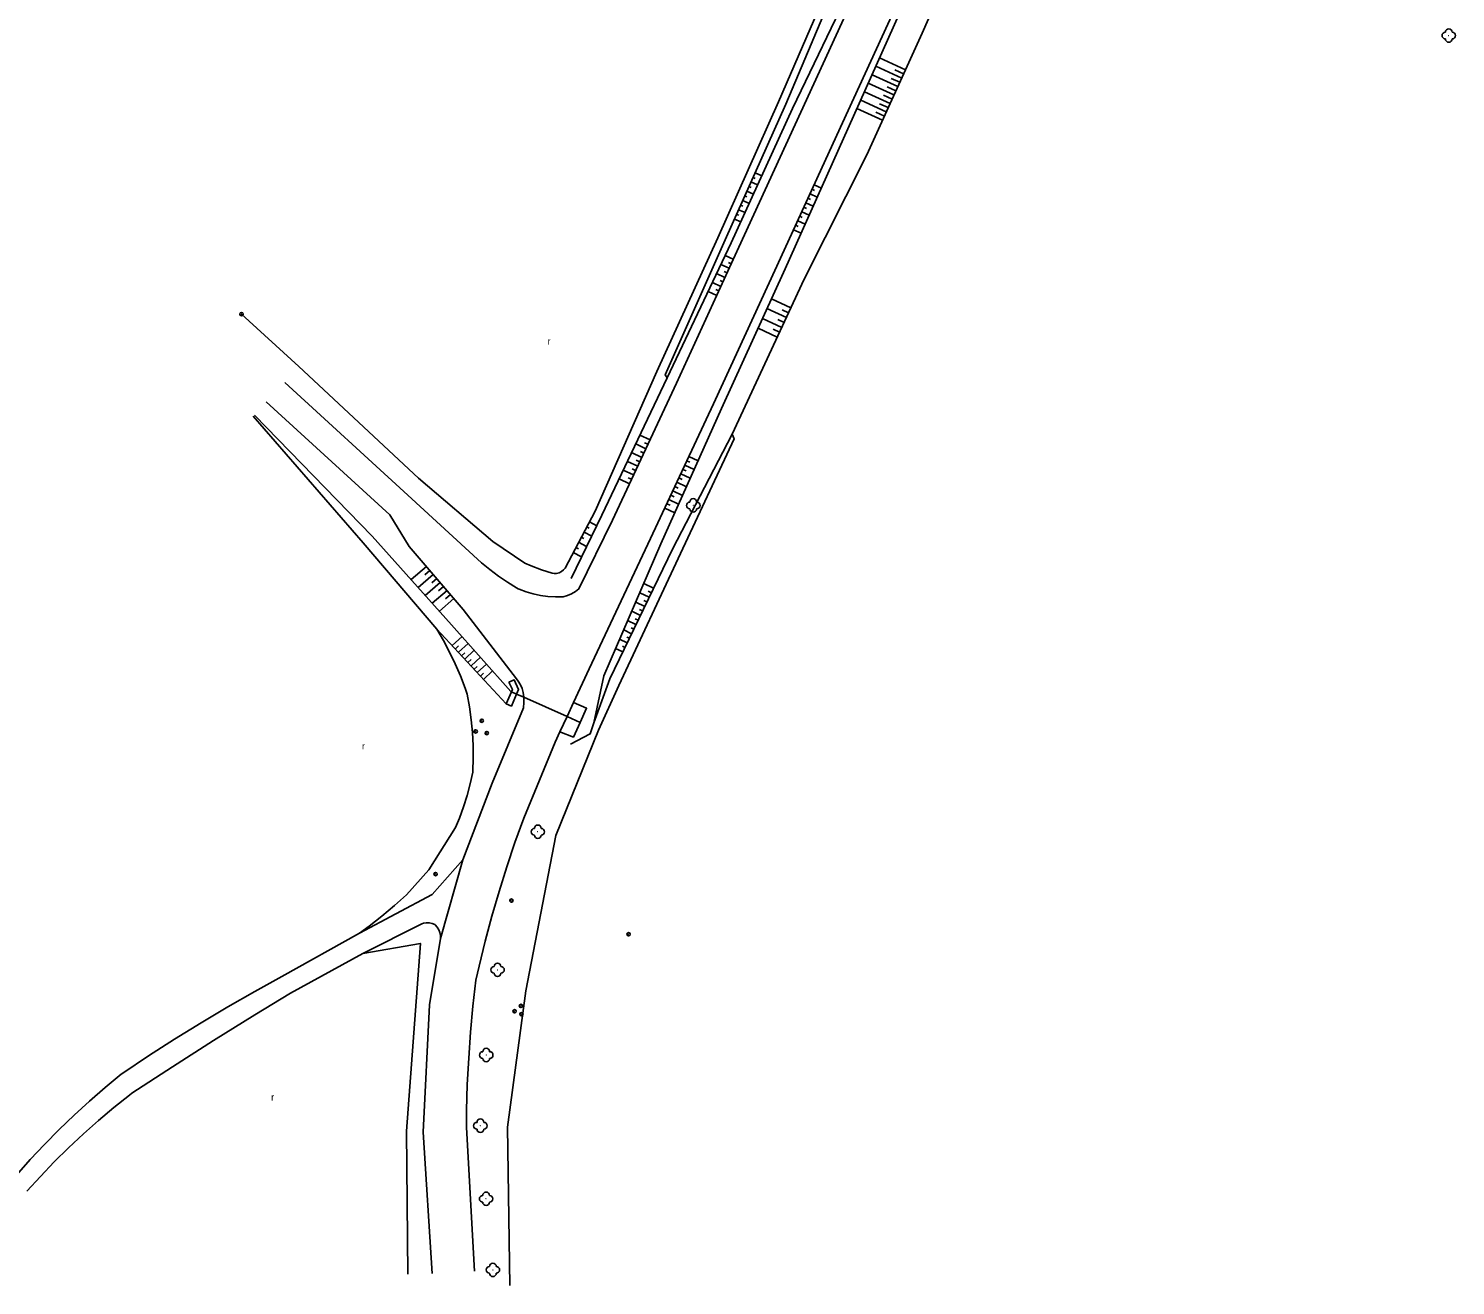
# Model space of a CAD drawing. Extents: x -582162 to -561283, y -1187583 to -1183539.
# Drawn here: x -562986.2 to -562773.8, y -1186889.2 to -1186702 of the extents above; entities that cross this region are included whole.
import ezdxf

# ---------------------------------------------------------------- set-up
doc = ezdxf.new("R2010")
doc.units = 0
for name, color, linetype in [('Vrstva 1', 7, 'Continuous'), ('Vrstva 10', 7, 'Continuous'), ('Vrstva 11', 7, 'Continuous'), ('Vrstva 12', 7, 'Continuous'), ('Vrstva 3', 7, 'Continuous'), ('Vrstva 9', 7, 'Continuous')]:
    doc.layers.add(name, color=color, linetype=linetype)

# ---------------------------------------------------------------- blocks, each defined once
blk = doc.blocks.new('3.130')
at = {"layer": 'Vrstva 1'}
blk.add_circle((0, 0), 0.001, dxfattribs=at)
for centre, start, end in [((-1, 0), 90, 270), ((0, 1), 0, 180), ((1, 0), 270, 90), ((0, -1), 180, 360)]:
    blk.add_arc(centre, 1, start, end, dxfattribs=at)
blk = doc.blocks.new('3.019')
at = {"layer": 'Vrstva 1'}
blk.add_text('r', height=2, dxfattribs=at).set_placement((-0.496, -0.964))
blk = doc.blocks.new('4.110')
at = {"layer": 'Vrstva 1'}
for radius in [0.5, 0.001]:
    blk.add_circle((-0.001, 0), radius, dxfattribs=at)

msp = doc.modelspace()

# ---------------------------------------------------------------- linework, layer by layer
at = {"layer": 'Vrstva 10'}
for points in [[(-562831.75, -1186642.68), (-562833.2, -1186645.98), (-562842.3, -1186666.35), (-562857.44, -1186699.54), (-562865.85, -1186717.9), (-562874.79, -1186737.38), (-562884.24, -1186757.92), (-562893.59, -1186777.96), (-562902.73, -1186797.35), (-562905.06, -1186802.36)], [(-562948.02, -1186754.73), (-562929.71, -1186771.51), (-562918.76, -1186781.56), (-562917.53, -1186782.59), (-562916.24, -1186783.56), (-562914.91, -1186784.46), (-562913.53, -1186785.29), (-562913.29, -1186785.43), (-562913.17, -1186785.48), (-562912.13, -1186785.87), (-562911.06, -1186786.18), (-562909.98, -1186786.42), (-562908.88, -1186786.58), (-562907.77, -1186786.65), (-562906.66, -1186786.65), (-562906.59, -1186786.63), (-562905.96, -1186786.45), (-562905.36, -1186786.18), (-562904.79, -1186785.85), (-562904.27, -1186785.45), (-562899.27, -1186775.2), (-562889.72, -1186754.83), (-562880.47, -1186734.59), (-562871.22, -1186714.48), (-562862.66, -1186695.7)], [(-562950.82, -1186757.62), (-562932.4, -1186774.45), (-562929.52, -1186779.15), (-562921.47, -1186788.53), (-562913.56, -1186798.85), (-562913.29, -1186799.2), (-562912.96, -1186799.73), (-562912.72, -1186800.29), (-562912.54, -1186800.88), (-562912.46, -1186801.59)], [(-562912.46, -1186801.59), (-562912.44, -1186802.39), (-562912.51, -1186803.16), (-562917.19, -1186814.37), (-562921.56, -1186825.82)], [(-562914.38, -1186800.73), (-562914.31, -1186800.76)], [(-562905.06, -1186802.36), (-562906.03, -1186804.46)], [(-562905.06, -1186802.36), (-562903.12, -1186803.22), (-562904.08, -1186805.33)], [(-562906.03, -1186804.46), (-562907.09, -1186806.73)], [(-562907.09, -1186806.73), (-562907.8, -1186808.27), (-562912.48, -1186819.6), (-562913.78, -1186823.21), (-562915, -1186826.85), (-562916.15, -1186830.51), (-562917.22, -1186834.19), (-562918.22, -1186837.89), (-562919.13, -1186841.62), (-562919.61, -1186843.71), (-562920.04, -1186847.58), (-562920.4, -1186851.47), (-562920.67, -1186855.35), (-562920.87, -1186859.25), (-562920.98, -1186863.14), (-562921.01, -1186865.67), (-562919.8, -1186887.03)], [(-562904.08, -1186805.33), (-562905.08, -1186807.53), (-562907.09, -1186806.73)], [(-562921.56, -1186825.82), (-562926.11, -1186830.94), (-562936.91, -1186836.71), (-562948.46, -1186843.17), (-562952.51, -1186845.4), (-562956.52, -1186847.69), (-562960.5, -1186850.06), (-562964.43, -1186852.49), (-562968.31, -1186855), (-562972.16, -1186857.56), (-562972.4, -1186857.73), (-562974.79, -1186859.7), (-562977.13, -1186861.73), (-562979.41, -1186863.81), (-562981.64, -1186865.96), (-562983.81, -1186868.16), (-562985.92, -1186870.42), (-562987.98, -1186872.74)], [(-562924.88, -1186837.49), (-562921.56, -1186825.82)], [(-562924.88, -1186837.49), (-562924.88, -1186837.05), (-562924.97, -1186836.61), (-562925.13, -1186836.2), (-562925.36, -1186835.82), (-562925.65, -1186835.49), (-562925.73, -1186835.42), (-562926.12, -1186835.26), (-562926.53, -1186835.17), (-562926.96, -1186835.16), (-562927.37, -1186835.24), (-562927.62, -1186835.32), (-562936.42, -1186839.72), (-562947.2, -1186845.63), (-562952.51, -1186848.87), (-562958.65, -1186852.7), (-562964.75, -1186856.6), (-562970.8, -1186860.56), (-562971.14, -1186860.82), (-562973.49, -1186862.69), (-562975.78, -1186864.62), (-562978.02, -1186866.61), (-562980.21, -1186868.66), (-562982.34, -1186870.76), (-562984.41, -1186872.92), (-562986.43, -1186875.14)], [(-562926.12, -1186887.38), (-562927.44, -1186866.35), (-562926.52, -1186847.38), (-562924.88, -1186837.49)]]:
    msp.add_lwpolyline(points, dxfattribs=at)
at = {"layer": 'Vrstva 11'}
for points in [[(-562852.62, -1186662.56), (-562866.25, -1186693.8), (-562874.54, -1186712.91), (-562883.61, -1186733.16), (-562892.65, -1186753.11), (-562901.86, -1186773.87), (-562906.32, -1186782.35), (-562906.57, -1186782.64), (-562906.87, -1186782.88), (-562907.22, -1186783.05), (-562907.59, -1186783.14), (-562907.97, -1186783.16), (-562908.24, -1186783.12), (-562909.83, -1186782.6), (-562911.39, -1186782), (-562912.29, -1186781.61), (-562917.09, -1186778.39), (-562928.16, -1186768.97), (-562945.95, -1186752.34), (-562954.48, -1186744.53)], [(-562952.76, -1186759.75), (-562936.36, -1186778.58), (-562925.39, -1186791.44), (-562924.41, -1186793.13), (-562923.5, -1186794.86), (-562922.66, -1186796.62), (-562921.89, -1186798.42), (-562921.2, -1186800.25), (-562920.89, -1186801.14), (-562920.55, -1186803.03), (-562920.29, -1186804.93), (-562920.11, -1186806.84), (-562920.01, -1186808.76), (-562919.99, -1186810.68), (-562920.04, -1186812.6), (-562920.05, -1186812.73), (-562920.44, -1186814.48), (-562920.9, -1186816.21), (-562921.44, -1186817.92), (-562922.06, -1186819.6), (-562922.62, -1186820.96), (-562926.6, -1186827.26), (-562929.94, -1186831), (-562931.73, -1186832.61), (-562933.58, -1186834.16), (-562935.48, -1186835.65), (-562936.91, -1186836.71)], [(-562914.55, -1186889.17), (-562914.87, -1186865.59), (-562912.17, -1186845.28), (-562907.71, -1186822.15), (-562901.35, -1186806.5), (-562898.3, -1186799.85), (-562889.12, -1186780.18), (-562881.17, -1186763.13), (-562881.44, -1186762.43)], [(-562936.42, -1186839.72), (-562927.86, -1186838.24), (-562929.94, -1186866.21), (-562929.73, -1186887.49)]]:
    msp.add_lwpolyline(points, dxfattribs=at)
at = {"layer": 'Vrstva 12'}
for points in [[(-562855.65, -1186708.15), (-562859.52, -1186706.38)], [(-562856.8, -1186710.66), (-562860.64, -1186708.91)], [(-562856.22, -1186709.4), (-562860.08, -1186707.64)], [(-562855.94, -1186708.77), (-562857.23, -1186708.19)], [(-562857.37, -1186711.91), (-562861.2, -1186710.17)], [(-562857.08, -1186711.29), (-562858.36, -1186710.7)], [(-562856.51, -1186710.03), (-562857.79, -1186709.44)], [(-562858.51, -1186714.43), (-562862.32, -1186712.69)], [(-562857.94, -1186713.17), (-562861.76, -1186711.43)], [(-562858.23, -1186713.8), (-562859.5, -1186713.22)], [(-562857.65, -1186712.54), (-562858.93, -1186711.96)], [(-562859.09, -1186715.68), (-562862.89, -1186713.95)], [(-562858.8, -1186715.06), (-562860.07, -1186714.48)], [(-562878.04, -1186723.49), (-562877.03, -1186723.94)], [(-562878.96, -1186725.56), (-562878.63, -1186725.7)], [(-562878.65, -1186724.87), (-562877.66, -1186725.31)], [(-562878.34, -1186724.18), (-562878.01, -1186724.33)], [(-562869.55, -1186725.96), (-562869.19, -1186726.13)], [(-562869.24, -1186725.29), (-562868.18, -1186725.78)], [(-562879.88, -1186727.62), (-562878.91, -1186728.05)], [(-562879.57, -1186726.93), (-562879.25, -1186727.08)], [(-562879.26, -1186726.24), (-562878.29, -1186726.68)], [(-562870.47, -1186727.97), (-562869.38, -1186728.47)], [(-562870.16, -1186727.3), (-562869.8, -1186727.46)], [(-562869.86, -1186726.63), (-562868.78, -1186727.12)], [(-562881.11, -1186730.38), (-562880.17, -1186730.79)], [(-562880.8, -1186729.69), (-562880.48, -1186729.83)], [(-562880.49, -1186729), (-562879.54, -1186729.42)], [(-562880.19, -1186728.31), (-562879.87, -1186728.45)], [(-562871.39, -1186729.97), (-562871.02, -1186730.14)], [(-562871.08, -1186729.3), (-562869.99, -1186729.81)], [(-562870.78, -1186728.63), (-562870.41, -1186728.8)], [(-562872.31, -1186731.98), (-562871.19, -1186732.49)], [(-562872, -1186731.31), (-562871.63, -1186731.48)], [(-562871.7, -1186730.64), (-562870.59, -1186731.15)], [(-562881.29, -1186736.38), (-562882.5, -1186735.82)], [(-562882.52, -1186739.07), (-562883.77, -1186738.5)], [(-562881.9, -1186737.72), (-562883.13, -1186737.16)], [(-562882.21, -1186738.39), (-562882.62, -1186738.21)], [(-562881.59, -1186737.05), (-562882, -1186736.86)], [(-562883.13, -1186740.41), (-562884.4, -1186739.83)], [(-562883.44, -1186741.09), (-562883.87, -1186740.89)], [(-562882.82, -1186739.74), (-562883.24, -1186739.55)], [(-562883.75, -1186741.76), (-562885.04, -1186741.17)], [(-562872.71, -1186743.61), (-562875.61, -1186742.27)], [(-562874.06, -1186746.52), (-562876.93, -1186745.19)], [(-562873.39, -1186745.07), (-562876.27, -1186743.73)], [(-562873.05, -1186744.34), (-562874.01, -1186743.89)], [(-562874.74, -1186747.97), (-562877.6, -1186746.65)], [(-562874.4, -1186747.25), (-562875.35, -1186746.8)], [(-562873.72, -1186745.79), (-562874.68, -1186745.35)], [(-562894.29, -1186764.58), (-562895.81, -1186763.86)], [(-562893.68, -1186763.27), (-562895.19, -1186762.56)], [(-562893.98, -1186763.92), (-562894.49, -1186763.69)], [(-562895.51, -1186767.19), (-562897.04, -1186766.47)], [(-562894.9, -1186765.88), (-562896.43, -1186765.16)], [(-562895.21, -1186766.53), (-562895.72, -1186766.29)], [(-562894.6, -1186765.23), (-562895.1, -1186764.99)], [(-562888.19, -1186766.39), (-562887.73, -1186766.6)], [(-562887.89, -1186765.75), (-562886.53, -1186766.39)], [(-562896.13, -1186768.49), (-562897.66, -1186767.77)], [(-562895.82, -1186767.84), (-562896.33, -1186767.6)], [(-562889.09, -1186768.3), (-562887.68, -1186768.96)], [(-562888.79, -1186767.67), (-562888.32, -1186767.88)], [(-562888.49, -1186767.03), (-562887.1, -1186767.67)], [(-562896.74, -1186769.8), (-562898.28, -1186769.07)], [(-562896.43, -1186769.14), (-562896.94, -1186768.9)], [(-562889.98, -1186770.22), (-562889.5, -1186770.44)], [(-562889.68, -1186769.58), (-562888.26, -1186770.25)], [(-562889.38, -1186768.94), (-562888.91, -1186769.16)], [(-562891.17, -1186772.78), (-562890.68, -1186773.01)], [(-562890.87, -1186772.14), (-562889.42, -1186772.82)], [(-562890.58, -1186771.5), (-562890.09, -1186771.73)], [(-562890.28, -1186770.86), (-562888.84, -1186771.53)], [(-562891.47, -1186773.42), (-562890, -1186774.11)], [(-562903.5, -1186777), (-562902.36, -1186777.6)], [(-562903.1, -1186776.23), (-562902.73, -1186776.43)], [(-562902.7, -1186775.47), (-562901.61, -1186776.05)], [(-562904.31, -1186778.52), (-562903.11, -1186779.15)], [(-562903.91, -1186777.76), (-562903.52, -1186777.96)], [(-562905.11, -1186780.05), (-562903.87, -1186780.7)], [(-562904.71, -1186779.28), (-562904.3, -1186779.5)], [(-562926.96, -1186782.13), (-562929.22, -1186784.07)], [(-562925.94, -1186783.33), (-562928.17, -1186785.25)], [(-562926.45, -1186782.73), (-562927.2, -1186783.37)], [(-562924.91, -1186784.52), (-562927.13, -1186786.42)], [(-562925.43, -1186783.92), (-562926.17, -1186784.56)], [(-562924.4, -1186785.11), (-562925.14, -1186785.74)], [(-562893.16, -1186785.35), (-562894.62, -1186784.64)], [(-562923.89, -1186785.71), (-562926.08, -1186787.59)], [(-562922.87, -1186786.9), (-562925.03, -1186788.76)], [(-562923.38, -1186786.31), (-562924.1, -1186786.93)], [(-562894.46, -1186788.06), (-562895.81, -1186787.41)], [(-562893.81, -1186786.7), (-562895.22, -1186786.02)], [(-562894.14, -1186787.38), (-562894.6, -1186787.16)], [(-562893.48, -1186786.02), (-562893.96, -1186785.79)], [(-562895.12, -1186789.42), (-562896.41, -1186788.79)], [(-562895.44, -1186790.1), (-562895.87, -1186789.89)], [(-562894.79, -1186788.74), (-562895.23, -1186788.53)], [(-562896.43, -1186792.13), (-562897.6, -1186791.57)], [(-562895.77, -1186790.78), (-562897.01, -1186790.18)], [(-562896.1, -1186791.46), (-562896.5, -1186791.26)], [(-562923.12, -1186793.9), (-562921.66, -1186792.55)], [(-562922.65, -1186794.4), (-562922.17, -1186793.95)], [(-562922.19, -1186794.9), (-562920.75, -1186793.57)], [(-562897.08, -1186793.49), (-562898.2, -1186792.95)], [(-562897.41, -1186794.17), (-562897.77, -1186794)], [(-562896.75, -1186792.81), (-562897.14, -1186792.63)], [(-562921.72, -1186795.41), (-562921.24, -1186794.97)], [(-562921.25, -1186795.91), (-562919.84, -1186794.6)], [(-562920.79, -1186796.41), (-562920.32, -1186795.98)], [(-562920.32, -1186796.92), (-562918.92, -1186795.62)], [(-562897.73, -1186794.85), (-562898.8, -1186794.34)], [(-562919.86, -1186797.42), (-562919.39, -1186796.99)], [(-562919.39, -1186797.92), (-562918.01, -1186796.65)], [(-562918.92, -1186798.43), (-562918.47, -1186798)], [(-562918.46, -1186798.93), (-562917.1, -1186797.67)]]:
    msp.add_lwpolyline(points, dxfattribs=at)
at = {"layer": 'Vrstva 9'}
for points in [[(-562902.04, -1186805.4), (-562900.55, -1186798.41), (-562892.08, -1186778.74), (-562883.03, -1186758.61), (-562873.58, -1186737.81), (-562864.86, -1186718.39), (-562856.67, -1186699.97), (-562841.16, -1186666.84), (-562831.91, -1186647.61)], [(-562829.65, -1186647.93), (-562832.47, -1186657.31), (-562838, -1186668.28), (-562853.17, -1186702.7), (-562861.43, -1186720.83), (-562870.74, -1186739.36), (-562881.44, -1186762.43), (-562890.35, -1186779.52), (-562899.66, -1186798.85), (-562902.04, -1186805.4)], [(-562891.15, -1186754.04), (-562891.44, -1186753.57), (-562882.5, -1186733.5), (-562873.49, -1186713.3), (-562865.53, -1186694.44), (-562851.27, -1186663.11)], [(-562849.22, -1186663.45), (-562863.5, -1186695.21), (-562872.45, -1186713.91), (-562881.61, -1186733.95), (-562891.15, -1186754.04)], [(-562905.43, -1186783.92), (-562900.85, -1186774.49), (-562891.15, -1186754.04)], [(-562952.56, -1186759.61), (-562935.02, -1186777.58), (-562923.21, -1186790.8), (-562914.38, -1186800.73)], [(-562925.39, -1186791.44), (-562915.08, -1186802.58)], [(-562913.54, -1186801.11), (-562913.24, -1186800.41), (-562913.92, -1186798.98), (-562914.69, -1186799.35)], [(-562914.69, -1186799.35), (-562914.17, -1186800.43), (-562914.31, -1186800.76)], [(-562914.31, -1186800.76), (-562915.08, -1186802.58), (-562914.3, -1186802.91), (-562913.54, -1186801.11)], [(-562914.31, -1186800.76), (-562913.54, -1186801.11)], [(-562913.54, -1186801.11), (-562912.46, -1186801.59)], [(-562912.46, -1186801.59), (-562906.03, -1186804.46)], [(-562906.03, -1186804.46), (-562904.08, -1186805.33)], [(-562902.04, -1186805.4), (-562902.59, -1186807.04), (-562905.51, -1186808.56)]]:
    msp.add_lwpolyline(points, dxfattribs=at)

# ---------------------------------------------------------------- block references
at = {"layer": 'Vrstva 11', "xscale": 0.5, "yscale": 0.5}
for p in [(-562774.8, -1186703.07), (-562887.24, -1186773.02), (-562910.38, -1186821.61), (-562916.37, -1186842.18), (-562918.05, -1186854.86), (-562918.93, -1186865.38), (-562918.08, -1186876.26), (-562917.06, -1186886.85)]:
    msp.add_blockref('3.130', p, dxfattribs=at)
at = {"layer": 'Vrstva 3', "xscale": 0.5, "yscale": 0.5}
for p in [(-562908.68, -1186748.6), (-562936.31, -1186808.88), (-562949.82, -1186861.16)]:
    msp.add_blockref('3.019', p, dxfattribs=at)
at = {"layer": 'Vrstva 9', "xscale": 0.5, "yscale": 0.5}
for p in [(-562954.48, -1186744.53), (-562919.63, -1186806.68), (-562918.72, -1186805.08), (-562917.99, -1186806.93), (-562925.59, -1186827.92), (-562914.3, -1186831.87), (-562896.86, -1186836.87), (-562913.84, -1186848.34), (-562912.89, -1186847.55), (-562912.82, -1186848.79)]:
    msp.add_blockref('4.110', p, dxfattribs=at)

doc.saveas('drawing.dxf')
